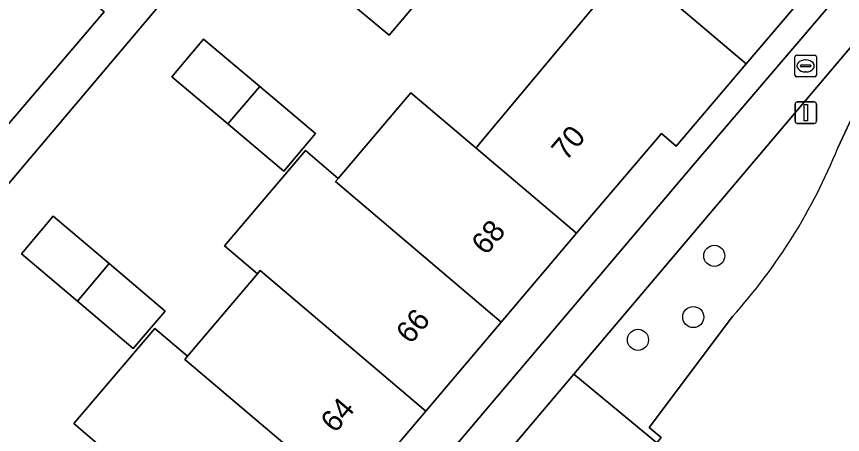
# Model space of a CAD drawing. Extents: x 156412 to 157779, y 382335 to 383768.
# Drawn here: x 157009.97 to 157048.24, y 382781.16 to 382800.53 of the extents above; entities that cross this region are included whole.
import ezdxf

# ---------------------------------------------------------------- set-up
doc = ezdxf.new("R2010")
doc.units = 0
for name, color, linetype in [('IMGEO_Berm_groen', 7, 'Continuous'), ('IMGEO_Boom', 7, 'Continuous'), ('IMGEO_Brandkraan', 7, 'Continuous'), ('IMGEO_Erf', 7, 'Continuous'), ('IMGEO_Lichtmast', 7, 'Continuous'), ('IMGEO_Pand', 7, 'Continuous'), ('IMGEO_Pand_nummerreeks', 7, 'Continuous'), ('IMGEO_Parkeervlak_open', 7, 'Continuous'), ('IMGEO_Rijbaan_lokaal_gesloten', 7, 'Continuous'), ('IMGEO_Voetpad_open', 7, 'Continuous')]:
    doc.layers.add(name, color=color, linetype=linetype)

msp = doc.modelspace()

# ---------------------------------------------------------------- linework, layer by layer
at = {"layer": 'IMGEO_Berm_groen'}
msp.add_lwpolyline([(157048.02, 382794.443), (157049.3, 382797.204), (157050.805, 382801.706), (157035.786, 382783.953), (157039.64, 382780.774), (157039.835, 382781.019), (157039.281, 382781.486), (157043.144, 382786.635)], dxfattribs=at)
msp.add_arc((157023.406, 382804.388), 26.547, 318.0313, 338.0002, dxfattribs=at)
at = {"layer": 'IMGEO_Boom'}
for centre in [(157042.297, 382789.443), (157041.324, 382786.604), (157038.762, 382785.549)]:
    msp.add_circle(centre, 0.489, dxfattribs=at)
at = {"layer": 'IMGEO_Brandkraan'}
for p, q in [((157046.03, 382797.818), (157046.03, 382798.67)), ((157046.105, 382798.744), (157046.957, 382798.744)), ((157047.031, 382798.67), (157047.031, 382797.818)), ((157046.332, 382798.287), (157046.73, 382798.287)), ((157046.518, 382798.524), (157046.543, 382798.524)), ((157046.289, 382798.238), (157046.289, 382798.25)), ((157046.727, 382798.201), (157046.329, 382798.201)), ((157046.541, 382797.964), (157046.516, 382797.964)), ((157046.773, 382798.25), (157046.773, 382798.238)), ((157046.957, 382797.744), (157046.105, 382797.744))]:
    msp.add_line(p, q, dxfattribs=at)
for points in [[(157046.03, 382797.818), (157046.03, 382798.67)], [(157046.105, 382798.744), (157046.957, 382798.744)], [(157047.031, 382798.67), (157047.031, 382797.818)], [(157046.957, 382797.744), (157046.105, 382797.744)]]:
    msp.add_lwpolyline(points, dxfattribs=at)
for centre, radius, start, end in [((157046.107, 382798.668), 0.0765, 91.552, 178.448), ((157046.107, 382798.668), 0.0765, 91.552, 178.448), ((157046.955, 382798.668), 0.0765, 1.552, 88.448), ((157046.955, 382798.668), 0.0765, 1.552, 88.448), ((157046.329, 382798.247), 0.0403, 85.8775, 175.7526), ((157046.734, 382798.249), 0.0386, 1.7309, 96.639), ((157046.326, 382798.237), 0.0366, 178.938, 274.7102), ((157046.73, 382798.244), 0.043, 264.8664, 352.4533), ((157046.107, 382797.82), 0.0765, 181.552, 268.448), ((157046.107, 382797.82), 0.0765, 181.552, 268.448), ((157046.955, 382797.82), 0.0765, 271.552, 358.448), ((157046.955, 382797.82), 0.0765, 271.552, 358.448)]:
    msp.add_arc(centre, radius, start, end, dxfattribs=at)
for centre, major_axis, ratio, start_param, end_param in [((157046.517, 382798.244), (-0.387, 0.002), 0.722429, 4.712389, 7.853982), ((157046.542, 382798.244), (-0.39, 0.002), 0.717154, 1.570796, 4.712389)]:
    msp.add_ellipse(centre, major_axis=major_axis, ratio=ratio, start_param=start_param, end_param=end_param, dxfattribs=at)
at = {"layer": 'IMGEO_Erf'}
for points in [[(157000, 382851.126), (156988.027, 382861.266), (156983.836, 382860.322), (156945.662, 382851.459), (156966.822, 382759.288), (156968.984, 382750), (156976.601, 382717.276), (157000, 382744.884), (157004.336, 382750), (157004.803, 382750.551), (157041.321, 382793.644), (157052.477, 382806.707), (157037.953, 382818.984), (157034.372, 382822.017), (157032.691, 382823.44)], [(156978.54, 382831.194), (156976.806, 382829.603), (156986.917, 382785.266), (156989.794, 382772.985), (156990.047, 382772.657), (156990.34, 382772.645), (157000.04, 382784.357), (157014.027, 382800.749), (156984.584, 382825.687)], [(157017.166, 382797.744), (157018.635, 382799.487), (157021.235, 382797.296), (157023.823, 382795.114), (157022.354, 382793.371), (157019.766, 382795.553)], [(157010.194, 382789.537), (157011.671, 382791.279), (157014.264, 382789.08), (157016.855, 382786.884), (157015.379, 382785.142), (157012.788, 382787.339)]]:
    msp.add_lwpolyline(points, close=True, dxfattribs=at)
for points in [[(157020.332, 382805.488), (156976.326, 382753.442)], [(157047.659, 382802.895), (157043.781, 382798.341), (157040.532, 382794.526), (157039.846, 382795.114), (157035.921, 382790.486), (157032.428, 382786.368), (157028.935, 382782.25), (157025.442, 382778.131), (157021.949, 382774.013), (157018.457, 382769.895), (157014.964, 382765.777), (157011.471, 382761.658), (157007.978, 382757.541)], [(157030.15, 382803.126), (157027.228, 382799.665), (157024.929, 382801.606)], [(157009.382, 382777.84), (157010.907, 382776.546), (157014.144, 382780.373), (157012.62, 382781.669), (157016.37, 382786.08), (157017.894, 382784.785), (157021.126, 382788.615), (157019.603, 382789.911), (157023.354, 382794.319), (157024.877, 382793.023), (157028.242, 382796.995), (157031.261, 382794.436), (157031.393, 382794.595), (157033.356, 382796.949), (157038.265, 382802.835)]]:
    msp.add_lwpolyline(points, dxfattribs=at)
at = {"layer": 'IMGEO_Lichtmast'}
for p, q in [((157046.043, 382795.677), (157046.043, 382796.477)), ((157046.043, 382796.477), (157046.043, 382795.677)), ((157046.143, 382796.577), (157046.933, 382796.577)), ((157046.933, 382796.577), (157046.143, 382796.577)), ((157047.033, 382796.477), (157047.033, 382795.677)), ((157047.033, 382795.677), (157047.033, 382796.477)), ((157046.933, 382795.577), (157046.143, 382795.577)), ((157046.143, 382795.577), (157046.933, 382795.577))]:
    msp.add_line(p, q, dxfattribs=at)
msp.add_lwpolyline([(157046.463, 382796.452), (157046.613, 382796.452), (157046.613, 382795.702), (157046.463, 382795.702), (157046.463, 382796.452)], dxfattribs=at)
for centre, start, end in [((157046.143, 382796.477), 90, 180), ((157046.143, 382796.477), 90, 180), ((157046.933, 382796.477), 0, 90), ((157046.933, 382796.477), 360, 90), ((157046.143, 382795.677), 180, 270), ((157046.143, 382795.677), 180, 270), ((157046.933, 382795.677), 270, 0), ((157046.933, 382795.677), 270, 0)]:
    msp.add_arc(centre, 0.1, start, end, dxfattribs=at)
at = {"layer": 'IMGEO_Pand'}
for points in [[(157043.781, 382798.341), (157047.659, 382802.895), (157042.846, 382806.962), (157043.439, 382807.66), (157039.651, 382810.874), (157035.105, 382805.512), (157038.265, 382802.835), (157038.355, 382802.941)], [(157027.843, 382805.074), (157024.929, 382801.606), (157027.228, 382799.665), (157030.15, 382803.126)], [(157043.781, 382798.341), (157038.355, 382802.941), (157038.265, 382802.835), (157033.356, 382796.949), (157031.393, 382794.595), (157031.261, 382794.436), (157035.921, 382790.486), (157039.846, 382795.114), (157040.532, 382794.526)], [(157019.766, 382795.553), (157021.235, 382797.296), (157018.635, 382799.487), (157017.166, 382797.744)], [(157019.766, 382795.553), (157022.354, 382793.371), (157023.823, 382795.114), (157021.235, 382797.296)], [(157031.261, 382794.436), (157028.242, 382796.995), (157024.877, 382793.023), (157024.742, 382792.883), (157032.428, 382786.368), (157035.921, 382790.486)], [(157024.877, 382793.023), (157023.354, 382794.319), (157019.603, 382789.911), (157021.126, 382788.615), (157021.251, 382788.764), (157028.935, 382782.25), (157032.428, 382786.368), (157024.742, 382792.883)], [(157012.788, 382787.339), (157014.264, 382789.08), (157011.671, 382791.279), (157010.194, 382789.537)], [(157012.788, 382787.339), (157015.379, 382785.142), (157016.855, 382786.884), (157014.264, 382789.08)], [(157028.935, 382782.25), (157021.251, 382788.764), (157021.126, 382788.615), (157017.894, 382784.785), (157017.759, 382784.644), (157025.442, 382778.131)], [(157017.894, 382784.785), (157016.37, 382786.08), (157012.62, 382781.669), (157014.144, 382780.373), (157014.267, 382780.525), (157021.949, 382774.013), (157025.442, 382778.131), (157017.759, 382784.644)]]:
    msp.add_lwpolyline(points, close=True, dxfattribs=at)
at = {"layer": 'IMGEO_Parkeervlak_open'}
msp.add_lwpolyline([(157035.786, 382783.953), (157034.171, 382782.045), (157032.491, 382780.05), (157036.295, 382776.803), (157038.012, 382778.864), (157039.64, 382780.774)], close=True, dxfattribs=at)
at = {"layer": 'IMGEO_Rijbaan_lokaal_gesloten'}
for points in [[(157051.061, 382796.651), (157049.3, 382797.204), (157048.02, 382794.443)], [(157043.144, 382786.635), (157039.281, 382781.486), (157039.835, 382781.019), (157039.64, 382780.774), (157038.012, 382778.864), (157036.295, 382776.803), (157035.753, 382776.14), (157034.014, 382774.109), (157033.142, 382773.082), (157029.883, 382769.23), (157028.373, 382767.431), (157023.464, 382761.688), (157022.821, 382760.936), (157019.463, 382757.029), (157018.579, 382755.952), (157015.111, 382751.942), (157013.519, 382749.985), (157010.111, 382745.951), (157009.538, 382745.224)]]:
    msp.add_lwpolyline(points, dxfattribs=at)
msp.add_arc((157023.406, 382804.388), 26.547, 318.0313, 338.0002, dxfattribs=at)
at = {"layer": 'IMGEO_Voetpad_open'}
msp.add_lwpolyline([(156990.34, 382772.645), (156990.047, 382772.657), (156989.794, 382772.985), (156986.917, 382785.266), (156976.806, 382829.603), (156978.54, 382831.194), (156984.584, 382825.687), (157014.027, 382800.749), (157000.04, 382784.357)], close=True, dxfattribs=at)
for points in [[(156980.247, 382807.178), (156982.11, 382798.858), (156982.354, 382797.791), (156983.122, 382794.928), (156983.666, 382792.553), (156983.593, 382792.536), (156988.373, 382772.364), (156987.384, 382771.185), (156983.301, 382766.315), (156975.463, 382757.17), (156970.9, 382751.813), (156971.682, 382748.113), (156973.299, 382750), (156976.326, 382753.442), (157020.332, 382805.488)], [(157052.477, 382806.707), (157041.321, 382793.644), (157004.803, 382750.551), (157004.336, 382750), (157000, 382744.884), (156976.601, 382717.276), (156975.08, 382715.482), (156973.279, 382713.318), (156974.806, 382712.003), (156975.731, 382713.112)], [(157032.491, 382780.05), (157034.171, 382782.045), (157035.786, 382783.953), (157050.805, 382801.706)]]:
    msp.add_lwpolyline(points, dxfattribs=at)

# ---------------------------------------------------------------- texts
at = {"layer": 'IMGEO_Pand_nummerreeks'}
for s, rotation, p in [('70', 49.6984, (157035.429, 382793.801)), ('68', 49.6984, (157031.72, 382789.428)), ('66', 49.6968, (157028.225, 382785.308)), ('64', 49.6968, (157024.732, 382781.19))]:
    msp.add_text(s, height=1, rotation=rotation, dxfattribs=at).set_placement(p)

doc.saveas('drawing.dxf')
